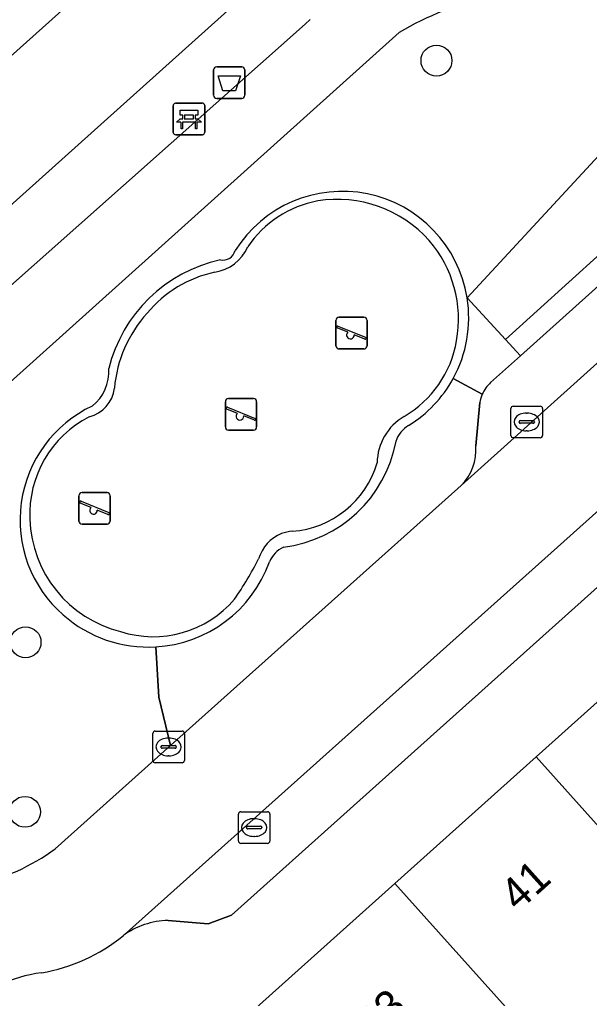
# Model space of a CAD drawing. Extents: x 162172 to 163187, y 382874 to 383685.
# Drawn here: x 162873.24 to 162891.28, y 383421.65 to 383452.63 of the extents above; entities that cross this region are included whole.
import ezdxf

# ---------------------------------------------------------------- set-up
doc = ezdxf.new("R2010")
doc.units = 0
for name, color, linetype in [('IMGEO_Afvalbak', 7, 'Continuous'), ('IMGEO_Bank', 7, 'Continuous'), ('IMGEO_Berm_groen', 7, 'Continuous'), ('IMGEO_Boom', 7, 'Continuous'), ('IMGEO_Groenvoorziening', 7, 'Continuous'), ('IMGEO_Haag', 7, 'Continuous'), ('IMGEO_Kolk', 7, 'Continuous'), ('IMGEO_Pand', 7, 'Continuous'), ('IMGEO_Pand_nummerreeks', 7, 'Continuous'), ('IMGEO_Parkeervlak_open', 7, 'Continuous'), ('IMGEO_Rijbaan_lokaal_open', 7, 'Continuous'), ('IMGEO_Speelvoorziening', 7, 'Continuous'), ('IMGEO_Terreindeel_open', 7, 'Continuous'), ('IMGEO_Terreindeel_zand', 7, 'Continuous'), ('IMGEO_Voetpad_open', 7, 'Continuous')]:
    doc.layers.add(name, color=color, linetype=linetype)

msp = doc.modelspace()

# ---------------------------------------------------------------- linework, layer by layer
at = {"layer": 'IMGEO_Afvalbak'}
for p, q in [((162879.379, 383450.236), (162879.379, 383451.036)), ((162879.379, 383451.036), (162879.379, 383450.236)), ((162879.479, 383451.136), (162880.269, 383451.136)), ((162880.269, 383451.136), (162879.479, 383451.136)), ((162880.369, 383451.036), (162880.369, 383450.236)), ((162880.369, 383450.236), (162880.369, 383451.036)), ((162880.269, 383450.136), (162879.479, 383450.136)), ((162879.479, 383450.136), (162880.269, 383450.136))]:
    msp.add_line(p, q, dxfattribs=at)
msp.add_lwpolyline([(162879.522, 383450.85), (162880.226, 383450.85), (162880.077, 383450.38), (162879.671, 383450.38), (162879.522, 383450.85)], dxfattribs=at)
for centre, start, end in [((162879.479, 383451.036), 90, 180), ((162879.479, 383451.036), 90, 180), ((162880.269, 383451.036), 0, 90), ((162880.269, 383451.036), 360, 90), ((162879.479, 383450.236), 180, 270), ((162879.479, 383450.236), 180, 270), ((162880.269, 383450.236), 270, 0), ((162880.269, 383450.236), 270, 0)]:
    msp.add_arc(centre, 0.1, start, end, dxfattribs=at)
at = {"layer": 'IMGEO_Bank'}
for p, q in [((162878.1, 383449.06), (162878.1, 383449.901)), ((162878.1, 383449.901), (162878.1, 383449.06)), ((162878.175, 383449.985), (162879.016, 383449.985)), ((162879.016, 383449.985), (162878.175, 383449.985)), ((162879.1, 383449.91), (162879.1, 383449.069)), ((162879.1, 383449.069), (162879.1, 383449.91)), ((162878.409, 383449.491), (162878.409, 383449.597)), ((162878.453, 383449.597), (162878.453, 383449.491)), ((162878.741, 383449.603), (162878.459, 383449.603)), ((162878.459, 383449.485), (162878.741, 383449.485)), ((162878.747, 383449.491), (162878.747, 383449.597)), ((162878.791, 383449.597), (162878.791, 383449.491)), ((162878.797, 383449.383), (162878.404, 383449.383)), ((162879.025, 383448.985), (162878.184, 383448.985)), ((162878.184, 383448.985), (162879.025, 383448.985))]:
    msp.add_line(p, q, dxfattribs=at)
for points in [[(162878.403, 383449.603), (162878.317, 383449.603), (162878.317, 383449.764), (162878.88, 383449.764), (162878.88, 383449.603), (162878.797, 383449.603)], [(162878.347, 383449.383), (162878.205, 383449.383), (162878.317, 383449.485), (162878.403, 383449.485)], [(162878.797, 383449.485), (162878.88, 383449.485), (162878.992, 383449.383), (162878.853, 383449.383)], [(162878.397, 383449.376), (162878.397, 383449.169), (162878.354, 383449.169), (162878.354, 383449.376)], [(162878.847, 383449.376), (162878.847, 383449.169), (162878.803, 383449.169), (162878.803, 383449.376)]]:
    msp.add_lwpolyline(points, dxfattribs=at)
for centre, radius, start, end in [((162878.178, 383449.907), 0.0779, 92.4484, 184.2845), ((162878.178, 383449.907), 0.0779, 92.4484, 184.2845), ((162879.022, 383449.907), 0.0779, 2.4484, 94.2845), ((162879.022, 383449.907), 0.0779, 2.4484, 94.2845), ((162878.402, 383449.596), 0.00671, 2.8957, 87.1043), ((162878.402, 383449.492), 0.00671, 272.8957, 357.1043), ((162878.459, 383449.596), 0.00671, 92.8957, 177.1043), ((162878.459, 383449.492), 0.00671, 182.8957, 267.1043), ((162878.741, 383449.596), 0.00671, 2.8957, 87.1043), ((162878.741, 383449.492), 0.00671, 272.8957, 357.1043), ((162878.798, 383449.596), 0.00671, 92.8957, 177.1043), ((162878.798, 383449.492), 0.00671, 182.8957, 267.1043), ((162878.347, 383449.376), 0.00671, 2.8957, 87.1043), ((162878.404, 383449.376), 0.00671, 92.8957, 177.1043), ((162878.796, 383449.376), 0.00671, 2.8957, 87.1043), ((162878.853, 383449.376), 0.00671, 92.8957, 177.1043), ((162878.178, 383449.063), 0.0779, 182.4484, 274.2845), ((162878.178, 383449.063), 0.0779, 182.4484, 274.2845), ((162879.022, 383449.063), 0.0779, 272.4484, 4.2845), ((162879.022, 383449.063), 0.0779, 272.4484, 4.2845)]:
    msp.add_arc(centre, radius, start, end, dxfattribs=at)
at = {"layer": 'IMGEO_Berm_groen'}
for points in [[(162887.404, 383443.822), (162891.575, 383448.333), (162893.393, 383450.299), (162898.882, 383455.131), (162907.563, 383462.772), (162911.739, 383459.956), (162923.614, 383470.551)], [(162883.461, 383453.386), (162882.086, 383454.952), (162863.448, 383438.229)], [(162872.272, 383443.617), (162882.275, 383452.487), (162882.44, 383452.633)], [(162885.253, 383452.223), (162872.726, 383440.968)], [(162888.15, 383441.144), (162889.095, 383441.992), (162888.62, 383442.506), (162887.404, 383443.822)], [(162886.963, 383441.27), (162887.885, 383440.772)], [(162874.367, 383426.385), (162878.014, 383429.65), (162877.648, 383431.184), (162877.546, 383432.776)]]:
    msp.add_lwpolyline(points, dxfattribs=at)
msp.add_lwpolyline([(162893.058, 383446.535), (162891.575, 383448.333), (162887.404, 383443.822), (162888.62, 383442.506), (162891.622, 383445.229)], close=True, dxfattribs=at)
for centre, radius, start, end in [((162890.624, 383443.036), 10.642, 87.0562, 120.3136), ((162883.45, 383443.191), 4.004, 9.0634, 147.8309), ((162879.676, 383445.413), 0.395, 258.0117, 346.899), ((162880.6, 383440.457), 4.678, 102.4127, 166.06), ((162883.472, 383443.187), 3.983, 331.2232, 9.1684), ((162874.663, 383441.491), 1.399, 308.7042, 3.8292), ((162888.876, 383440.346), 1.079, 132.3141, 156.7564), ((162877.24, 383436.792), 3.988, 115.2604, 228.8582), ((162877.313, 383436.845), 4.076, 228.5736, 273.2824), ((162870.238, 383432.086), 7.039, 283.0745, 305.9189)]:
    msp.add_arc(centre, radius, start, end, dxfattribs=at)
at = {"layer": 'IMGEO_Boom'}
for centre in [(162886.434, 383451.333), (162873.426, 383432.921), (162873.409, 383427.555)]:
    msp.add_circle(centre, 0.489, dxfattribs=at)
at = {"layer": 'IMGEO_Groenvoorziening'}
for points in [[(162887.885, 383440.772), (162886.963, 383441.27)], [(162887.678, 383439.14), (162887.808, 383440.513)], [(162877.546, 383432.776), (162877.648, 383431.184), (162878.014, 383429.65), (162887.106, 383437.789), (162887.215, 383437.886)]]:
    msp.add_lwpolyline(points, dxfattribs=at)
for centre, radius, start, end in [((162883.456, 383443.185), 3.996, 301.6414, 331.3631), ((162888.83, 383440.35), 1.034, 155.9388, 170.9471), ((162886, 383439.019), 0.886, 120.3863, 162.9892), ((162881.087, 383440.039), 4.137, 276.9729, 349.396), ((162886.105, 383439.008), 1.578, 314.6769, 4.7929), ((162881.998, 383435.107), 0.922, 116.3265, 157.1983), ((162877.312, 383436.846), 4.077, 273.2851, 340.1793)]:
    msp.add_arc(centre, radius, start, end, dxfattribs=at)
at = {"layer": 'IMGEO_Haag'}
for points in [[(162887.885, 383440.772), (162886.963, 383441.27)], [(162887.678, 383439.14), (162887.808, 383440.513)], [(162877.546, 383432.776), (162877.648, 383431.184), (162878.014, 383429.65), (162887.106, 383437.789), (162887.215, 383437.886)]]:
    msp.add_lwpolyline(points, dxfattribs=at)
for centre, radius, start, end in [((162883.456, 383443.185), 3.996, 301.6414, 331.3631), ((162888.83, 383440.35), 1.034, 155.9388, 170.9471), ((162886, 383439.019), 0.886, 120.3863, 162.9892), ((162881.087, 383440.039), 4.137, 276.9729, 349.396), ((162886.105, 383439.008), 1.578, 314.6769, 4.7929), ((162881.998, 383435.107), 0.922, 116.3265, 157.1983), ((162877.312, 383436.846), 4.077, 273.2851, 340.1793)]:
    msp.add_arc(centre, radius, start, end, dxfattribs=at)
at = {"layer": 'IMGEO_Kolk'}
for p, q in [((162888.791, 383439.469), (162888.791, 383440.321)), ((162888.866, 383440.395), (162889.718, 383440.395)), ((162889.279, 383440.175), (162889.304, 383440.175)), ((162889.792, 383440.321), (162889.792, 383439.469)), ((162889.05, 383439.889), (162889.05, 383439.901)), ((162889.488, 383439.852), (162889.09, 383439.852)), ((162889.093, 383439.938), (162889.491, 383439.938)), ((162889.534, 383439.901), (162889.534, 383439.889)), ((162889.302, 383439.615), (162889.277, 383439.615)), ((162889.718, 383439.395), (162888.866, 383439.395)), ((162877.454, 383429.183), (162877.454, 383430.035)), ((162877.529, 383430.109), (162878.381, 383430.109)), ((162878.455, 383430.035), (162878.455, 383429.183)), ((162877.756, 383429.652), (162878.154, 383429.652)), ((162877.942, 383429.889), (162877.967, 383429.889)), ((162877.713, 383429.603), (162877.713, 383429.615)), ((162878.151, 383429.566), (162877.753, 383429.566)), ((162877.965, 383429.329), (162877.94, 383429.329)), ((162878.197, 383429.615), (162878.197, 383429.603)), ((162878.381, 383429.109), (162877.529, 383429.109)), ((162880.163, 383426.632), (162880.163, 383427.484)), ((162880.238, 383427.558), (162881.09, 383427.558)), ((162881.164, 383427.484), (162881.164, 383426.632)), ((162880.651, 383427.338), (162880.676, 383427.338)), ((162880.422, 383427.052), (162880.422, 383427.064)), ((162880.86, 383427.015), (162880.462, 383427.015)), ((162880.465, 383427.101), (162880.863, 383427.101)), ((162880.906, 383427.064), (162880.906, 383427.052)), ((162881.09, 383426.558), (162880.238, 383426.558)), ((162880.674, 383426.778), (162880.649, 383426.778))]:
    msp.add_line(p, q, dxfattribs=at)
for points in [[(162888.791, 383439.469), (162888.791, 383440.321)], [(162888.866, 383440.395), (162889.718, 383440.395)], [(162889.792, 383440.321), (162889.792, 383439.469)], [(162889.718, 383439.395), (162888.866, 383439.395)], [(162877.454, 383429.183), (162877.454, 383430.035)], [(162877.529, 383430.109), (162878.381, 383430.109)], [(162878.455, 383430.035), (162878.455, 383429.183)], [(162878.381, 383429.109), (162877.529, 383429.109)], [(162880.163, 383426.632), (162880.163, 383427.484)], [(162880.238, 383427.558), (162881.09, 383427.558)], [(162881.164, 383427.484), (162881.164, 383426.632)], [(162881.09, 383426.558), (162880.238, 383426.558)]]:
    msp.add_lwpolyline(points, dxfattribs=at)
for centre, radius, start, end in [((162888.868, 383440.319), 0.0765, 91.552, 178.448), ((162888.868, 383440.319), 0.0765, 91.552, 178.448), ((162889.716, 383440.319), 0.0765, 1.552, 88.448), ((162889.716, 383440.319), 0.0765, 1.552, 88.448), ((162889.09, 383439.898), 0.0403, 85.8775, 175.7526), ((162889.087, 383439.888), 0.0366, 178.938, 274.7102), ((162889.491, 383439.895), 0.043, 264.8664, 352.4533), ((162889.495, 383439.9), 0.0386, 1.7309, 96.639), ((162888.868, 383439.471), 0.0765, 181.552, 268.448), ((162888.868, 383439.471), 0.0765, 181.552, 268.448), ((162889.716, 383439.471), 0.0765, 271.552, 358.448), ((162889.716, 383439.471), 0.0765, 271.552, 358.448), ((162877.531, 383430.033), 0.0765, 91.552, 178.448), ((162877.531, 383430.033), 0.0765, 91.552, 178.448), ((162878.379, 383430.033), 0.0765, 1.552, 88.448), ((162878.379, 383430.033), 0.0765, 1.552, 88.448), ((162877.753, 383429.612), 0.0403, 85.8775, 175.7526), ((162878.158, 383429.614), 0.0386, 1.7309, 96.639), ((162877.75, 383429.602), 0.0366, 178.938, 274.7102), ((162878.154, 383429.609), 0.043, 264.8664, 352.4533), ((162877.531, 383429.185), 0.0765, 181.552, 268.448), ((162877.531, 383429.185), 0.0765, 181.552, 268.448), ((162878.379, 383429.185), 0.0765, 271.552, 358.448), ((162878.379, 383429.185), 0.0765, 271.552, 358.448), ((162880.24, 383427.482), 0.0765, 91.552, 178.448), ((162880.24, 383427.482), 0.0765, 91.552, 178.448), ((162881.088, 383427.482), 0.0765, 1.552, 88.448), ((162881.088, 383427.482), 0.0765, 1.552, 88.448), ((162880.462, 383427.061), 0.0403, 85.8775, 175.7526), ((162880.459, 383427.051), 0.0366, 178.938, 274.7102), ((162880.863, 383427.058), 0.043, 264.8664, 352.4533), ((162880.867, 383427.063), 0.0386, 1.7309, 96.639), ((162880.24, 383426.634), 0.0765, 181.552, 268.448), ((162880.24, 383426.634), 0.0765, 181.552, 268.448), ((162881.088, 383426.634), 0.0765, 271.552, 358.448), ((162881.088, 383426.634), 0.0765, 271.552, 358.448)]:
    msp.add_arc(centre, radius, start, end, dxfattribs=at)
for centre, major_axis, ratio, start_param, end_param in [((162889.278, 383439.895), (-0.387, 0.002), 0.722429, 4.712389, 7.853982), ((162889.303, 383439.895), (-0.39, 0.002), 0.717154, 1.570796, 4.712389), ((162877.941, 383429.609), (-0.387, 0.002), 0.722429, 4.712389, 7.853982), ((162877.966, 383429.609), (-0.39, 0.002), 0.717154, 1.570796, 4.712389), ((162880.65, 383427.058), (-0.387, 0.002), 0.722429, 4.712389, 7.853982), ((162880.675, 383427.058), (-0.39, 0.002), 0.717154, 1.570796, 4.712389)]:
    msp.add_ellipse(centre, major_axis=major_axis, ratio=ratio, start_param=start_param, end_param=end_param, dxfattribs=at)
at = {"layer": 'IMGEO_Pand'}
for points in [[(162895.849, 383422.311), (162900.316, 383426.316), (162894.055, 383433.298), (162889.588, 383429.292)], [(162895.849, 383422.311), (162889.588, 383429.292), (162885.121, 383425.286), (162891.382, 383418.305)], [(162891.382, 383418.305), (162885.121, 383425.286), (162880.635, 383421.262), (162886.895, 383414.282)]]:
    msp.add_lwpolyline(points, close=True, dxfattribs=at)
at = {"layer": 'IMGEO_Parkeervlak_open'}
for points in [[(162861.182, 383440.936), (162913.384, 383487.689)], [(162925.505, 383467.463), (162876.516, 383423.635)], [(162877.943, 383424.117), (162879.207, 383424.011), (162879.944, 383424.284), (162925.349, 383464.98)], [(162887.215, 383437.886), (162906.958, 383455.655)], [(162903.769, 383455.163), (162901.062, 383452.733), (162893.526, 383445.969), (162889.095, 383441.992), (162888.15, 383441.144)], [(162887.808, 383440.513), (162887.678, 383439.14)]]:
    msp.add_lwpolyline(points, dxfattribs=at)
for centre, radius, start, end in [((162888.876, 383440.346), 1.079, 132.3141, 156.7564), ((162888.83, 383440.35), 1.034, 155.9388, 170.9471), ((162886.105, 383439.008), 1.578, 314.6769, 4.7929), ((162877.985, 383421.638), 2.479, 90.9778, 126.3492)]:
    msp.add_arc(centre, radius, start, end, dxfattribs=at)
at = {"layer": 'IMGEO_Rijbaan_lokaal_open'}
for points in [[(162882.086, 383454.952), (162900.507, 383471.54), (162916.809, 383486.128), (162914.507, 383488.667), (162913.493, 383487.786), (162913.384, 383487.689), (162861.182, 383440.936), (162861.096, 383440.858)], [(162930.959, 383471.587), (162928.863, 383474.516), (162924.586, 383471.328), (162923.614, 383470.551), (162911.739, 383459.956), (162906.958, 383455.655), (162887.215, 383437.886), (162887.106, 383437.789), (162878.014, 383429.65), (162874.367, 383426.385)], [(162876.516, 383423.635), (162925.505, 383467.463)], [(162863.448, 383438.229), (162882.086, 383454.952)]]:
    msp.add_lwpolyline(points, dxfattribs=at)
for centre, radius, start, end in [((162870.238, 383432.086), 7.039, 283.0745, 305.9189), ((162873.038, 383427.876), 5.485, 279.3379, 309.353), ((162874.697, 383417.205), 5.315, 98.3243, 129.0091)]:
    msp.add_arc(centre, radius, start, end, dxfattribs=at)
at = {"layer": 'IMGEO_Speelvoorziening'}
for p, q in [((162883.247, 383442.307), (162883.247, 383443.107)), ((162883.247, 383443.107), (162883.247, 383442.307)), ((162883.347, 383443.207), (162884.137, 383443.207)), ((162884.137, 383443.207), (162883.347, 383443.207)), ((162884.237, 383443.107), (162884.237, 383442.307)), ((162884.237, 383442.307), (162884.237, 383443.107)), ((162883.63, 383442.735), (162883.291, 383442.872)), ((162883.316, 383442.932), (162884.192, 383442.579)), ((162884.168, 383442.519), (162883.828, 383442.656)), ((162884.137, 383442.207), (162883.347, 383442.207)), ((162883.347, 383442.207), (162884.137, 383442.207)), ((162879.752, 383439.737), (162879.752, 383440.537)), ((162879.752, 383440.537), (162879.752, 383439.737)), ((162879.852, 383440.637), (162880.642, 383440.637)), ((162880.642, 383440.637), (162879.852, 383440.637)), ((162880.742, 383440.537), (162880.742, 383439.737)), ((162880.742, 383439.737), (162880.742, 383440.537)), ((162880.135, 383440.165), (162879.796, 383440.302)), ((162879.821, 383440.362), (162880.697, 383440.009)), ((162880.673, 383439.949), (162880.333, 383440.086)), ((162880.642, 383439.637), (162879.852, 383439.637)), ((162879.852, 383439.637), (162880.642, 383439.637)), ((162875.115, 383436.758), (162875.115, 383437.558)), ((162875.115, 383437.558), (162875.115, 383436.758)), ((162875.184, 383437.383), (162876.06, 383437.03)), ((162875.215, 383437.658), (162876.005, 383437.658)), ((162876.005, 383437.658), (162875.215, 383437.658)), ((162876.105, 383437.558), (162876.105, 383436.758)), ((162876.105, 383436.758), (162876.105, 383437.558)), ((162875.498, 383437.186), (162875.159, 383437.323)), ((162876.036, 383436.97), (162875.696, 383437.107)), ((162876.005, 383436.658), (162875.215, 383436.658)), ((162875.215, 383436.658), (162876.005, 383436.658))]:
    msp.add_line(p, q, dxfattribs=at)
for centre, radius, start, end in [((162883.347, 383443.107), 0.1, 90, 180), ((162883.347, 383443.107), 0.1, 90, 180), ((162884.137, 383443.107), 0.1, 0, 90), ((162884.137, 383443.107), 0.1, 360, 90), ((162883.304, 383442.902), 0.0327, 68.078, 248.078), ((162883.709, 383442.645), 0.12, 130.9928, 5.1632), ((162884.18, 383442.549), 0.0327, 248.078, 68.078), ((162883.347, 383442.307), 0.1, 180, 270), ((162883.347, 383442.307), 0.1, 180, 270), ((162884.137, 383442.307), 0.1, 270, 0), ((162884.137, 383442.307), 0.1, 270, 0), ((162879.852, 383440.537), 0.1, 90, 180), ((162879.852, 383440.537), 0.1, 90, 180), ((162880.642, 383440.537), 0.1, 0, 90), ((162880.642, 383440.537), 0.1, 360, 90), ((162879.809, 383440.332), 0.0327, 68.078, 248.078), ((162880.214, 383440.075), 0.12, 130.9928, 5.1632), ((162880.685, 383439.979), 0.0327, 248.078, 68.078), ((162879.852, 383439.737), 0.1, 180, 270), ((162879.852, 383439.737), 0.1, 180, 270), ((162880.642, 383439.737), 0.1, 270, 0), ((162880.642, 383439.737), 0.1, 270, 0), ((162875.215, 383437.558), 0.1, 90, 180), ((162875.215, 383437.558), 0.1, 90, 180), ((162875.172, 383437.353), 0.0327, 68.078, 248.078), ((162876.005, 383437.558), 0.1, 0, 90), ((162876.005, 383437.558), 0.1, 360, 90), ((162875.577, 383437.096), 0.12, 130.9928, 5.1632), ((162875.215, 383436.758), 0.1, 180, 270), ((162875.215, 383436.758), 0.1, 180, 270), ((162876.005, 383436.758), 0.1, 270, 0), ((162876.005, 383436.758), 0.1, 270, 0), ((162876.048, 383437), 0.0327, 248.078, 68.078)]:
    msp.add_arc(centre, radius, start, end, dxfattribs=at)
at = {"layer": 'IMGEO_Terreindeel_open'}
for centre, radius, start, end in [((162883.45, 383443.191), 4.004, 9.0634, 147.8309), ((162883.309, 383443.509), 3.442, 100.6035, 145.9259), ((162883.283, 383443.012), 3.929, 41.9358, 98.8821), ((162879.195, 383445.997), 1.381, 279.3823, 336.138), ((162883.321, 383443.146), 3.811, 349.7364, 40.8228), ((162879.676, 383445.413), 0.395, 258.0117, 346.899), ((162880.6, 383440.457), 4.678, 102.4127, 166.06), ((162880.205, 383440.913), 3.803, 101.9144, 140.4206), ((162883.472, 383443.187), 3.983, 331.2232, 9.1684), ((162880.269, 383440.619), 4.044, 137.7875, 175.1059), ((162883.672, 383443.046), 3.448, 300.2895, 350.3251), ((162874.663, 383441.491), 1.399, 308.7042, 3.8292), ((162883.456, 383443.185), 3.996, 301.6414, 331.3631), ((162875.191, 383441.086), 1.056, 283.5668, 353.3473), ((162877.24, 383436.792), 3.988, 115.2604, 228.8582), ((162877.045, 383436.965), 3.487, 117.4257, 182.3939), ((162886.286, 383438.577), 1.73, 120.3761, 179.2565), ((162886, 383439.019), 0.886, 120.3863, 162.9892), ((162881.087, 383440.039), 4.137, 276.9729, 349.396), ((162881.644, 383439.466), 3.039, 274.2737, 343.4144), ((162877.346, 383436.937), 3.786, 181.7861, 256.0698), ((162881.941, 383435.288), 1.15, 93.5439, 110.8307), ((162881.963, 383435.243), 1.2, 111.0312, 164.7272), ((162881.998, 383435.107), 0.922, 116.3265, 157.1983), ((162870.357, 383440.961), 11.762, 325.4277, 332.658), ((162877.312, 383436.846), 4.077, 273.2851, 340.1793), ((162877.472, 383436.473), 3.374, 252.0912, 319.6276), ((162877.313, 383436.845), 4.076, 228.5736, 273.2824)]:
    msp.add_arc(centre, radius, start, end, dxfattribs=at)
at = {"layer": 'IMGEO_Terreindeel_zand'}
for centre, radius, start, end in [((162883.309, 383443.509), 3.442, 100.6035, 145.9259), ((162883.283, 383443.012), 3.929, 41.9358, 98.8821), ((162879.195, 383445.997), 1.381, 279.3823, 336.138), ((162883.321, 383443.146), 3.811, 349.7364, 40.8228), ((162880.205, 383440.913), 3.803, 101.9144, 140.4206), ((162880.269, 383440.619), 4.044, 137.7875, 175.1059), ((162883.672, 383443.046), 3.448, 300.2895, 350.3251), ((162875.191, 383441.086), 1.056, 283.5668, 353.3473), ((162877.045, 383436.965), 3.487, 117.4257, 182.3939), ((162886.286, 383438.577), 1.73, 120.3761, 179.2565), ((162881.644, 383439.466), 3.039, 274.2737, 343.4144), ((162877.346, 383436.937), 3.786, 181.7861, 256.0698), ((162881.941, 383435.288), 1.15, 93.5439, 110.8307), ((162881.963, 383435.243), 1.2, 111.0312, 164.7272), ((162870.357, 383440.961), 11.762, 325.4277, 332.658), ((162877.472, 383436.473), 3.374, 252.0912, 319.6276)]:
    msp.add_arc(centre, radius, start, end, dxfattribs=at)
at = {"layer": 'IMGEO_Voetpad_open'}
for points in [[(162925.349, 383464.98), (162879.944, 383424.284), (162879.207, 383424.011), (162877.943, 383424.117)], [(162871.352, 383421.335), (162867.751, 383418.083), (162866.247, 383416.741), (162870.419, 383412.101), (162880.635, 383421.262), (162885.121, 383425.286), (162889.588, 383429.292), (162894.055, 383433.298), (162897.852, 383436.703), (162902.319, 383440.709), (162906.786, 383444.715), (162911.253, 383448.721), (162915.049, 383452.126), (162919.069, 383455.731), (162923.09, 383459.337)], [(162882.44, 383452.633), (162882.275, 383452.487), (162872.272, 383443.617)], [(162872.726, 383440.968), (162885.253, 383452.223)]]:
    msp.add_lwpolyline(points, dxfattribs=at)
msp.add_lwpolyline([(162903.769, 383455.163), (162903.255, 383455.736), (162900.525, 383453.323), (162893.058, 383446.535), (162891.622, 383445.229), (162888.62, 383442.506), (162889.095, 383441.992), (162893.526, 383445.969), (162901.062, 383452.733)], close=True, dxfattribs=at)
for centre, radius, start, end in [((162890.624, 383443.036), 10.642, 87.0562, 120.3136), ((162877.985, 383421.638), 2.479, 90.9778, 126.3492), ((162873.038, 383427.876), 5.485, 279.3379, 309.353), ((162874.697, 383417.205), 5.315, 98.3243, 129.0091)]:
    msp.add_arc(centre, radius, start, end, dxfattribs=at)

# ---------------------------------------------------------------- texts
at = {"layer": 'IMGEO_Pand_nummerreeks'}
for s, rotation, p in [('41', 41.8864, (162889.014, 383424.371)), ('43', 41.8227, (162884.459, 383420.292))]:
    msp.add_text(s, height=1, rotation=rotation, dxfattribs=at).set_placement(p)

doc.saveas('drawing.dxf')
